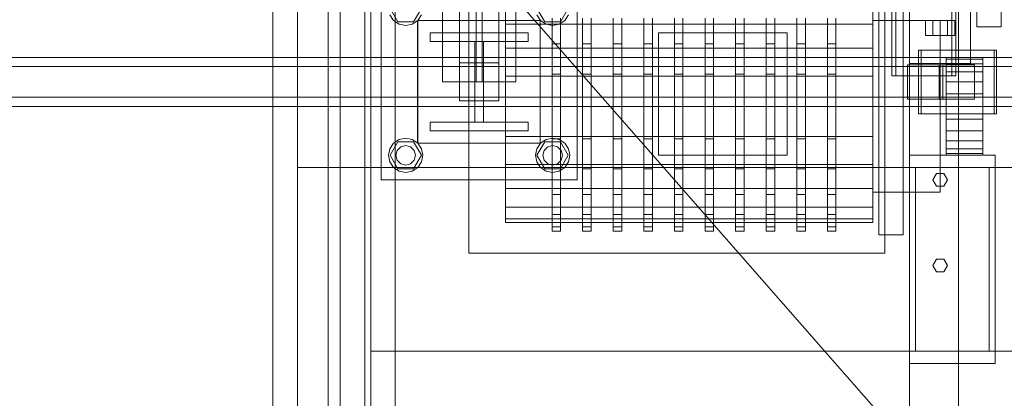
# Model space of a CAD drawing. Header units: millimetres. Extents: x -4738 to 65662, y -68080 to 6847.
# Tile 440 of 656: x 4043 to 4848, y -18688 to -18379. Entities that reach past the tile are written whole.
import ezdxf

# ---------------------------------------------------------------- set-up
doc = ezdxf.new("R2010")
doc.units = ezdxf.units.MM
doc.layers.add('superior_C01', color=7, linetype='Continuous', lineweight=0)
doc.layers.add('superior_dosificador', color=7, linetype='Continuous', lineweight=0)

msp = doc.modelspace()

# ---------------------------------------------------------------- linework, layer by layer
at = {"layer": 'superior_C01'}
for p, q in [((4388.457, -17570), (4388.457, -18430)), ((4415.957, -17570), (4415.957, -18430)), ((4420.957, -18430), (4420.957, -17570)), ((4448.457, -18430), (4448.457, -17570)), ((4755.625, -17575), (4755.625, -18425)), ((4758.86, -18425), (4758.86, -17575)), ((4804.544, -18425), (4804.544, -17575)), ((4807.779, -17575), (4807.779, -18425)), ((4402.457, -18414.443), (4402.457, -18154.443)), ((4434.457, -18414.443), (4434.457, -18154.443)), ((4402.457, -18185.557), (4402.457, -18445.557)), ((4434.457, -18445.557), (4434.457, -18185.557)), ((4338.457, -18510), (4338.457, -18350)), ((4498.457, -18350), (4498.457, -18510)), ((4352.057, -18381.085), (4345.657, -18370)), ((4371.257, -18370), (4364.857, -18381.085)), ((4472.057, -18381.085), (4465.657, -18370)), ((4491.257, -18370), (4484.857, -18381.085)), ((4348.557, -18379.899), (4345.522, -18375.358)), ((4353.099, -18382.934), (4348.557, -18379.899)), ((4368.356, -18379.899), (4363.814, -18382.934)), ((4368.187, -18480), (4368.187, -18380)), ((4368.187, -18380), (4468.187, -18380)), ((4371.391, -18375.358), (4368.356, -18379.899)), ((4368.457, -18480), (4368.457, -18380)), ((4368.457, -18380), (4468.457, -18380)), ((4468.557, -18379.899), (4465.522, -18375.358)), ((4468.187, -18380), (4468.187, -18480)), ((4468.457, -18380), (4468.457, -18480)), ((4473.099, -18382.934), (4468.557, -18379.899)), ((4488.356, -18379.899), (4483.814, -18382.934)), ((4491.391, -18375.358), (4488.356, -18379.899)), ((4364.857, -18381.085), (4352.057, -18381.085)), ((4358.457, -18384), (4353.099, -18382.934)), ((4363.814, -18382.934), (4358.457, -18384)), ((4484.857, -18381.085), (4472.057, -18381.085)), ((4478.457, -18384), (4473.099, -18382.934)), ((4483.814, -18382.934), (4478.457, -18384)), ((4378.457, -18397), (4378.457, -18390)), ((4378.457, -18390), (4458.457, -18390)), ((4458.457, -18390), (4458.457, -18397)), ((4458.457, -18397), (4378.457, -18397)), ((4414.957, -18463), (4414.957, -18397)), ((4414.957, -18397), (4421.957, -18397)), ((4421.957, -18397), (4421.957, -18463)), ((4839.086, -18404), (4777.457, -18404)), ((4777.457, -18404), (4777.457, -18456)), ((4779.613, -18404), (4777.457, -18404)), ((4779.613, -18456), (4779.613, -18404)), ((4779.613, -18404), (4841.243, -18404)), ((4839.086, -18456), (4839.086, -18404)), ((4839.086, -18404), (4841.243, -18404)), ((4841.243, -18404), (4841.243, -18456)), ((4905.916, -18410), (3750.355, -18410)), ((3761.139, -18410), (4916.701, -18410)), ((4982.757, -18410), (3827.195, -18410)), ((3840.676, -18410), (4996.238, -18410)), ((4903.985, -18417.5), (3826.611, -18417.5)), ((3841.26, -18417.5), (4918.633, -18417.5)), ((4402.457, -18445.557), (4402.457, -18414.443)), ((4402.457, -18414.443), (4434.457, -18414.443)), ((4434.457, -18414.443), (4434.457, -18445.557)), ((4797.225, -18416), (4768.336, -18416)), ((4768.336, -18416), (4768.336, -18444)), ((4794.366, -18416), (4768.336, -18416)), ((4794.366, -18444), (4794.366, -18416)), ((4794.366, -18416), (4823.255, -18416)), ((4797.225, -18444), (4797.225, -18416)), ((4797.225, -18416), (4823.255, -18416)), ((4823.255, -18416), (4823.255, -18444)), ((4755.625, -18425), (4804.544, -18425)), ((4755.625, -18425), (4758.86, -18425)), ((4807.779, -18425), (4758.86, -18425)), ((4807.779, -18425), (4804.544, -18425)), ((4448.457, -18430), (4388.457, -18430)), ((4420.957, -18430), (4415.957, -18430)), ((3826.611, -18442.5), (4903.985, -18442.5)), ((3841.26, -18442.5), (4918.633, -18442.5)), ((4768.336, -18444), (4797.225, -18444)), ((4768.336, -18444), (4794.366, -18444)), ((4823.255, -18444), (4794.366, -18444)), ((4823.255, -18444), (4797.225, -18444)), ((3750.355, -18450), (4905.916, -18450)), ((3761.139, -18450), (4916.701, -18450)), ((3827.195, -18450), (4982.757, -18450)), ((3840.676, -18450), (4996.238, -18450)), ((4434.457, -18445.557), (4402.457, -18445.557)), ((4777.457, -18456), (4839.086, -18456)), ((4777.457, -18456), (4779.613, -18456)), ((4841.243, -18456), (4779.613, -18456)), ((4841.243, -18456), (4839.086, -18456)), ((4378.457, -18470), (4378.457, -18463)), ((4378.457, -18463), (4458.457, -18463)), ((4421.957, -18463), (4414.957, -18463)), ((4458.457, -18463), (4458.457, -18470)), ((4353.099, -18477.066), (4358.457, -18476)), ((4358.457, -18476), (4363.814, -18477.066)), ((4458.457, -18470), (4378.457, -18470)), ((4473.099, -18477.066), (4478.457, -18476)), ((4478.457, -18476), (4483.814, -18477.066)), ((4345.522, -18484.642), (4348.557, -18480.101)), ((4345.657, -18490), (4352.057, -18478.915)), ((4348.557, -18480.101), (4353.099, -18477.066)), ((4351.529, -18486), (4354.457, -18483.072)), ((4352.057, -18478.915), (4364.857, -18478.915)), ((4354.457, -18483.072), (4358.457, -18482)), ((4358.457, -18482), (4362.457, -18483.072)), ((4362.457, -18483.072), (4365.385, -18486)), ((4363.814, -18477.066), (4368.356, -18480.101)), ((4364.857, -18478.915), (4371.257, -18490)), ((4468.187, -18480), (4368.187, -18480)), ((4368.356, -18480.101), (4371.391, -18484.642)), ((4468.457, -18480), (4368.457, -18480)), ((4465.522, -18484.642), (4468.557, -18480.101)), ((4465.657, -18490), (4472.057, -18478.915)), ((4468.557, -18480.101), (4473.099, -18477.066)), ((4471.529, -18486), (4474.457, -18483.072)), ((4472.057, -18478.915), (4484.857, -18478.915)), ((4474.457, -18483.072), (4478.457, -18482)), ((4478.457, -18482), (4482.457, -18483.072)), ((4482.457, -18483.072), (4485.385, -18486)), ((4483.814, -18477.066), (4488.356, -18480.101)), ((4484.857, -18478.915), (4491.257, -18490)), ((4488.356, -18480.101), (4491.391, -18484.642)), ((4344.457, -18490), (4345.522, -18484.642)), ((4345.522, -18495.358), (4344.457, -18490)), ((4352.057, -18501.085), (4345.657, -18490)), ((4350.457, -18490), (4351.529, -18486)), ((4351.529, -18494), (4350.457, -18490)), ((4371.257, -18490), (4364.857, -18501.085)), ((4365.385, -18486), (4366.457, -18490)), ((4366.457, -18490), (4365.385, -18494)), ((4371.391, -18484.642), (4372.457, -18490)), ((4372.457, -18490), (4371.391, -18495.358)), ((4464.457, -18490), (4465.522, -18484.642)), ((4465.522, -18495.358), (4464.457, -18490)), ((4472.057, -18501.085), (4465.657, -18490)), ((4470.457, -18490), (4471.529, -18486)), ((4471.529, -18494), (4470.457, -18490)), ((4491.257, -18490), (4484.857, -18501.085)), ((4485.385, -18486), (4486.457, -18490)), ((4486.457, -18490), (4485.385, -18494)), ((4491.391, -18484.642), (4492.457, -18490)), ((4492.457, -18490), (4491.391, -18495.358)), ((4348.557, -18499.899), (4345.522, -18495.358)), ((4353.099, -18502.934), (4348.557, -18499.899)), ((4354.457, -18496.928), (4351.529, -18494)), ((4358.457, -18498), (4354.457, -18496.928)), ((4362.457, -18496.928), (4358.457, -18498)), ((4365.385, -18494), (4362.457, -18496.928)), ((4368.356, -18499.899), (4363.814, -18502.934)), ((4371.391, -18495.358), (4368.356, -18499.899)), ((4468.557, -18499.899), (4465.522, -18495.358)), ((4473.099, -18502.934), (4468.557, -18499.899)), ((4474.457, -18496.928), (4471.529, -18494)), ((4478.457, -18498), (4474.457, -18496.928)), ((4482.457, -18496.928), (4478.457, -18498)), ((4485.385, -18494), (4482.457, -18496.928)), ((4488.356, -18499.899), (4483.814, -18502.934)), ((4491.391, -18495.358), (4488.356, -18499.899)), ((4364.857, -18501.085), (4352.057, -18501.085)), ((4358.457, -18504), (4353.099, -18502.934)), ((4363.814, -18502.934), (4358.457, -18504)), ((4484.857, -18501.085), (4472.057, -18501.085)), ((4478.457, -18504), (4473.099, -18502.934)), ((4483.814, -18502.934), (4478.457, -18504)), ((4498.457, -18510), (4338.457, -18510))]:
    msp.add_line(p, q, dxfattribs=at)
at = {"layer": 'superior_dosificador'}
for p, q in [((4250, -19850), (4250, -18150)), ((4350, -18150), (4350, -19850)), ((4770, -18185), (4770, -18415)), ((4820, -18415), (4820, -18185)), ((4295, -19200), (4295, -18200)), ((4305, -19200), (4305, -18200)), ((4745, -18205), (4745, -18555)), ((4765, -18555), (4765, -18205)), ((4770, -18210), (4770, -19790)), ((4810, -19790), (4810, -18210)), ((4825, -18385), (4825, -18215)), ((4845, -18215), (4845, -18385)), ((4270, -18230), (4270, -19770)), ((4330, -19770), (4330, -18230)), ((4325, -18250), (4325, -19750)), ((4850, -18820), (4350, -18250)), ((4350, -19750), (4350, -18250)), ((4410, -18330), (4410, -18570)), ((4750, -18570), (4750, -18330)), ((4440, -18382.825), (4440, -18367.728)), ((4740, -18382.825), (4740, -18367.728)), ((4478, -18399), (4478, -18377.875)), ((4485, -18399), (4485, -18377.875)), ((4503, -18399), (4503, -18377.875)), ((4510, -18399), (4510, -18377.875)), ((4528, -18399), (4528, -18377.875)), ((4535, -18399), (4535, -18377.875)), ((4553, -18399), (4553, -18377.875)), ((4560, -18399), (4560, -18377.875)), ((4578, -18399), (4578, -18377.875)), ((4585, -18399), (4585, -18377.875)), ((4603, -18399), (4603, -18377.875)), ((4610, -18399), (4610, -18377.875)), ((4628, -18399), (4628, -18377.875)), ((4635, -18399), (4635, -18377.875)), ((4653, -18399), (4653, -18377.875)), ((4660, -18399), (4660, -18377.875)), ((4678, -18399), (4678, -18377.875)), ((4685, -18399), (4685, -18377.875)), ((4703, -18399), (4703, -18377.875)), ((4710, -18399), (4710, -18377.875)), ((4795, -18380), (4740, -18380)), ((4740, -18380), (4740, -18520)), ((4789, -18380), (4783, -18380)), ((4783, -18392), (4783, -18380)), ((4789, -18380), (4801, -18380)), ((4789, -18380), (4789, -18392)), ((4795, -18520), (4795, -18380)), ((4801, -18380), (4807, -18380)), ((4801, -18380), (4801, -18392)), ((4807, -18380), (4807, -18392)), ((4440, -18402.5), (4440, -18382.825)), ((4740, -18382.825), (4440, -18382.825)), ((4740, -18402.5), (4740, -18382.825)), ((4845, -18385), (4825, -18385)), ((4670, -18390), (4565, -18390)), ((4565, -18390), (4565, -18490)), ((4670, -18490), (4670, -18390)), ((4783, -18392), (4789, -18392)), ((4789, -18392), (4801, -18392)), ((4801, -18392), (4807, -18392)), ((4440, -18425.412), (4440, -18402.5)), ((4740, -18402.5), (4440, -18402.5)), ((4478, -18423.6), (4478, -18399)), ((4485, -18399), (4478, -18399)), ((4485, -18423.6), (4485, -18399)), ((4503, -18423.6), (4503, -18399)), ((4510, -18399), (4503, -18399)), ((4510, -18423.6), (4510, -18399)), ((4528, -18423.6), (4528, -18399)), ((4535, -18399), (4528, -18399)), ((4535, -18423.6), (4535, -18399)), ((4553, -18423.6), (4553, -18399)), ((4560, -18399), (4553, -18399)), ((4560, -18423.6), (4560, -18399)), ((4578, -18423.6), (4578, -18399)), ((4585, -18399), (4578, -18399)), ((4585, -18423.6), (4585, -18399)), ((4603, -18423.6), (4603, -18399)), ((4610, -18399), (4603, -18399)), ((4610, -18423.6), (4610, -18399)), ((4628, -18423.6), (4628, -18399)), ((4635, -18399), (4628, -18399)), ((4635, -18423.6), (4635, -18399)), ((4653, -18423.6), (4653, -18399)), ((4660, -18399), (4653, -18399)), ((4660, -18423.6), (4660, -18399)), ((4678, -18423.6), (4678, -18399)), ((4685, -18399), (4678, -18399)), ((4685, -18423.6), (4685, -18399)), ((4703, -18423.6), (4703, -18399)), ((4710, -18399), (4703, -18399)), ((4710, -18423.6), (4710, -18399)), ((4740, -18425.412), (4740, -18402.5)), ((4800, -18411.363), (4800, -18410)), ((4830, -18410), (4800, -18410)), ((4800, -18415.359), (4800, -18411.363)), ((4830, -18411.363), (4800, -18411.363)), ((4830, -18411.363), (4830, -18410)), ((4830, -18415.359), (4830, -18411.363)), ((4770, -18415), (4820, -18415)), ((4800, -18421.716), (4800, -18415.359)), ((4830, -18415.359), (4800, -18415.359)), ((4830, -18421.716), (4830, -18415.359)), ((4440, -18450), (4440, -18425.412)), ((4740, -18425.412), (4440, -18425.412)), ((4478, -18450), (4478, -18423.6)), ((4485, -18423.6), (4478, -18423.6)), ((4485, -18450), (4485, -18423.6)), ((4503, -18450), (4503, -18423.6)), ((4510, -18423.6), (4503, -18423.6)), ((4510, -18450), (4510, -18423.6)), ((4528, -18450), (4528, -18423.6)), ((4535, -18423.6), (4528, -18423.6)), ((4535, -18450), (4535, -18423.6)), ((4553, -18450), (4553, -18423.6)), ((4560, -18423.6), (4553, -18423.6)), ((4560, -18450), (4560, -18423.6)), ((4578, -18450), (4578, -18423.6)), ((4585, -18423.6), (4578, -18423.6)), ((4585, -18450), (4585, -18423.6)), ((4603, -18450), (4603, -18423.6)), ((4610, -18423.6), (4603, -18423.6)), ((4610, -18450), (4610, -18423.6)), ((4628, -18450), (4628, -18423.6)), ((4635, -18423.6), (4628, -18423.6)), ((4635, -18450), (4635, -18423.6)), ((4653, -18450), (4653, -18423.6)), ((4660, -18423.6), (4653, -18423.6)), ((4660, -18450), (4660, -18423.6)), ((4678, -18450), (4678, -18423.6)), ((4685, -18423.6), (4678, -18423.6)), ((4685, -18450), (4685, -18423.6)), ((4703, -18450), (4703, -18423.6)), ((4710, -18423.6), (4703, -18423.6)), ((4710, -18450), (4710, -18423.6)), ((4740, -18450), (4740, -18425.412)), ((4800, -18430), (4800, -18421.716)), ((4830, -18421.716), (4800, -18421.716)), ((4830, -18430), (4830, -18421.716)), ((4800, -18439.647), (4800, -18430)), ((4830, -18430), (4800, -18430)), ((4830, -18439.647), (4830, -18430)), ((4800, -18450), (4800, -18439.647)), ((4830, -18439.647), (4800, -18439.647)), ((4830, -18450), (4830, -18439.647)), ((4440, -18474.588), (4440, -18450)), ((4740, -18450), (4440, -18450)), ((4478, -18476.4), (4478, -18450)), ((4485, -18450), (4478, -18450)), ((4485, -18476.4), (4485, -18450)), ((4503, -18476.4), (4503, -18450)), ((4510, -18450), (4503, -18450)), ((4510, -18476.4), (4510, -18450)), ((4528, -18476.4), (4528, -18450)), ((4535, -18450), (4528, -18450)), ((4535, -18476.4), (4535, -18450)), ((4553, -18476.4), (4553, -18450)), ((4560, -18450), (4553, -18450)), ((4560, -18476.4), (4560, -18450)), ((4578, -18476.4), (4578, -18450)), ((4585, -18450), (4578, -18450)), ((4585, -18476.4), (4585, -18450)), ((4603, -18476.4), (4603, -18450)), ((4610, -18450), (4603, -18450)), ((4610, -18476.4), (4610, -18450)), ((4628, -18476.4), (4628, -18450)), ((4635, -18450), (4628, -18450)), ((4635, -18476.4), (4635, -18450)), ((4653, -18476.4), (4653, -18450)), ((4660, -18450), (4653, -18450)), ((4660, -18476.4), (4660, -18450)), ((4678, -18476.4), (4678, -18450)), ((4685, -18450), (4678, -18450)), ((4685, -18476.4), (4685, -18450)), ((4703, -18476.4), (4703, -18450)), ((4710, -18450), (4703, -18450)), ((4710, -18476.4), (4710, -18450)), ((4740, -18474.588), (4740, -18450)), ((4800, -18460.353), (4800, -18450)), ((4830, -18450), (4800, -18450)), ((4830, -18460.353), (4830, -18450)), ((4800, -18470), (4800, -18460.353)), ((4830, -18460.353), (4800, -18460.353)), ((4830, -18470), (4830, -18460.353)), ((4440, -18497.5), (4440, -18474.588)), ((4740, -18474.588), (4440, -18474.588)), ((4478, -18501), (4478, -18476.4)), ((4485, -18476.4), (4478, -18476.4)), ((4485, -18501), (4485, -18476.4)), ((4503, -18501), (4503, -18476.4)), ((4510, -18476.4), (4503, -18476.4)), ((4510, -18501), (4510, -18476.4)), ((4528, -18501), (4528, -18476.4)), ((4535, -18476.4), (4528, -18476.4)), ((4535, -18501), (4535, -18476.4)), ((4553, -18501), (4553, -18476.4)), ((4560, -18476.4), (4553, -18476.4)), ((4560, -18501), (4560, -18476.4)), ((4578, -18501), (4578, -18476.4)), ((4585, -18476.4), (4578, -18476.4)), ((4585, -18501), (4585, -18476.4)), ((4603, -18501), (4603, -18476.4)), ((4610, -18476.4), (4603, -18476.4)), ((4610, -18501), (4610, -18476.4)), ((4628, -18501), (4628, -18476.4)), ((4635, -18476.4), (4628, -18476.4)), ((4635, -18501), (4635, -18476.4)), ((4653, -18501), (4653, -18476.4)), ((4660, -18476.4), (4653, -18476.4)), ((4660, -18501), (4660, -18476.4)), ((4678, -18501), (4678, -18476.4)), ((4685, -18476.4), (4678, -18476.4)), ((4685, -18501), (4685, -18476.4)), ((4703, -18501), (4703, -18476.4)), ((4710, -18476.4), (4703, -18476.4)), ((4710, -18501), (4710, -18476.4)), ((4740, -18497.5), (4740, -18474.588)), ((4800, -18478.284), (4800, -18470)), ((4830, -18470), (4800, -18470)), ((4830, -18478.284), (4830, -18470)), ((4800, -18484.641), (4800, -18478.284)), ((4830, -18478.284), (4800, -18478.284)), ((4830, -18484.641), (4830, -18478.284)), ((4565, -18490), (4670, -18490)), ((4840, -18490), (4770, -18490)), ((4770, -18490), (4770, -18660)), ((4800, -18488.637), (4800, -18484.641)), ((4830, -18484.641), (4800, -18484.641)), ((4800, -18490), (4800, -18488.637)), ((4830, -18488.637), (4800, -18488.637)), ((4800, -18490), (4830, -18490)), ((4830, -18488.637), (4830, -18484.641)), ((4830, -18488.637), (4830, -18490)), ((4840, -18660), (4840, -18490)), ((4330, -18500), (4270, -18500)), ((4270, -18500), (4270, -19770)), ((4270, -19850), (4270, -18500)), ((4330, -19770), (4330, -18500)), ((5870, -18500), (4330, -18500)), ((4330, -18500), (4330, -18650)), ((4330, -18500), (4330, -19850)), ((4440, -18517.175), (4440, -18497.5)), ((4740, -18497.5), (4440, -18497.5)), ((4740, -18517.175), (4740, -18497.5)), ((4835, -18500), (4775, -18500)), ((4775, -18500), (4775, -18650)), ((4835, -18650), (4835, -18500)), ((4478, -18522.125), (4478, -18501)), ((4485, -18501), (4478, -18501)), ((4485, -18522.125), (4485, -18501)), ((4503, -18522.125), (4503, -18501)), ((4510, -18501), (4503, -18501)), ((4510, -18522.125), (4510, -18501)), ((4528, -18522.125), (4528, -18501)), ((4535, -18501), (4528, -18501)), ((4535, -18522.125), (4535, -18501)), ((4553, -18522.125), (4553, -18501)), ((4560, -18501), (4553, -18501)), ((4560, -18522.125), (4560, -18501)), ((4578, -18522.125), (4578, -18501)), ((4585, -18501), (4578, -18501)), ((4585, -18522.125), (4585, -18501)), ((4603, -18522.125), (4603, -18501)), ((4610, -18501), (4603, -18501)), ((4610, -18522.125), (4610, -18501)), ((4628, -18522.125), (4628, -18501)), ((4635, -18501), (4628, -18501)), ((4635, -18522.125), (4635, -18501)), ((4653, -18522.125), (4653, -18501)), ((4660, -18501), (4653, -18501)), ((4660, -18522.125), (4660, -18501)), ((4678, -18522.125), (4678, -18501)), ((4685, -18501), (4678, -18501)), ((4685, -18522.125), (4685, -18501)), ((4703, -18522.125), (4703, -18501)), ((4710, -18501), (4703, -18501)), ((4710, -18522.125), (4710, -18501)), ((4789, -18510), (4792, -18504.804)), ((4792, -18504.804), (4798, -18504.804)), ((4798, -18504.804), (4801, -18510)), ((4792, -18515.196), (4789, -18510)), ((4798, -18515.196), (4792, -18515.196)), ((4801, -18510), (4798, -18515.196)), ((4440, -18532.272), (4440, -18517.175)), ((4740, -18517.175), (4440, -18517.175)), ((4478, -18538.335), (4478, -18522.125)), ((4485, -18522.125), (4478, -18522.125)), ((4485, -18538.335), (4485, -18522.125)), ((4503, -18538.335), (4503, -18522.125)), ((4510, -18522.125), (4503, -18522.125)), ((4510, -18538.335), (4510, -18522.125)), ((4528, -18538.335), (4528, -18522.125)), ((4535, -18522.125), (4528, -18522.125)), ((4535, -18538.335), (4535, -18522.125)), ((4553, -18538.335), (4553, -18522.125)), ((4560, -18522.125), (4553, -18522.125)), ((4560, -18538.335), (4560, -18522.125)), ((4578, -18538.335), (4578, -18522.125)), ((4585, -18522.125), (4578, -18522.125)), ((4585, -18538.335), (4585, -18522.125)), ((4603, -18538.335), (4603, -18522.125)), ((4610, -18522.125), (4603, -18522.125)), ((4610, -18538.335), (4610, -18522.125)), ((4628, -18538.335), (4628, -18522.125)), ((4635, -18522.125), (4628, -18522.125)), ((4635, -18538.335), (4635, -18522.125)), ((4653, -18538.335), (4653, -18522.125)), ((4660, -18522.125), (4653, -18522.125)), ((4660, -18538.335), (4660, -18522.125)), ((4678, -18538.335), (4678, -18522.125)), ((4685, -18522.125), (4678, -18522.125)), ((4685, -18538.335), (4685, -18522.125)), ((4703, -18538.335), (4703, -18522.125)), ((4710, -18522.125), (4703, -18522.125)), ((4710, -18538.335), (4710, -18522.125)), ((4740, -18532.272), (4740, -18517.175)), ((4740, -18520), (4795, -18520)), ((4440, -18541.763), (4440, -18532.272)), ((4740, -18532.272), (4440, -18532.272)), ((4740, -18541.763), (4740, -18532.272)), ((4478, -18548.524), (4478, -18538.335)), ((4485, -18538.335), (4478, -18538.335)), ((4485, -18548.524), (4485, -18538.335)), ((4503, -18548.524), (4503, -18538.335)), ((4510, -18538.335), (4503, -18538.335)), ((4510, -18548.524), (4510, -18538.335)), ((4528, -18548.524), (4528, -18538.335)), ((4535, -18538.335), (4528, -18538.335)), ((4535, -18548.524), (4535, -18538.335)), ((4553, -18548.524), (4553, -18538.335)), ((4560, -18538.335), (4553, -18538.335)), ((4560, -18548.524), (4560, -18538.335)), ((4578, -18548.524), (4578, -18538.335)), ((4585, -18538.335), (4578, -18538.335)), ((4585, -18548.524), (4585, -18538.335)), ((4603, -18548.524), (4603, -18538.335)), ((4610, -18538.335), (4603, -18538.335)), ((4610, -18548.524), (4610, -18538.335)), ((4628, -18548.524), (4628, -18538.335)), ((4635, -18538.335), (4628, -18538.335)), ((4635, -18548.524), (4635, -18538.335)), ((4653, -18548.524), (4653, -18538.335)), ((4660, -18538.335), (4653, -18538.335)), ((4660, -18548.524), (4660, -18538.335)), ((4678, -18548.524), (4678, -18538.335)), ((4685, -18538.335), (4678, -18538.335)), ((4685, -18548.524), (4685, -18538.335)), ((4703, -18548.524), (4703, -18538.335)), ((4710, -18538.335), (4703, -18538.335)), ((4710, -18548.524), (4710, -18538.335)), ((4440, -18545), (4440, -18541.763)), ((4740, -18541.763), (4440, -18541.763)), ((4440, -18545), (4740, -18545)), ((4478, -18552), (4478, -18548.524)), ((4485, -18548.524), (4478, -18548.524)), ((4485, -18548.524), (4485, -18552)), ((4503, -18552), (4503, -18548.524)), ((4510, -18548.524), (4503, -18548.524)), ((4510, -18548.524), (4510, -18552)), ((4528, -18552), (4528, -18548.524)), ((4535, -18548.524), (4528, -18548.524)), ((4535, -18548.524), (4535, -18552)), ((4553, -18552), (4553, -18548.524)), ((4560, -18548.524), (4553, -18548.524)), ((4560, -18548.524), (4560, -18552)), ((4578, -18552), (4578, -18548.524)), ((4585, -18548.524), (4578, -18548.524)), ((4585, -18548.524), (4585, -18552)), ((4603, -18552), (4603, -18548.524)), ((4610, -18548.524), (4603, -18548.524)), ((4610, -18548.524), (4610, -18552)), ((4628, -18552), (4628, -18548.524)), ((4635, -18548.524), (4628, -18548.524)), ((4635, -18548.524), (4635, -18552)), ((4653, -18552), (4653, -18548.524)), ((4660, -18548.524), (4653, -18548.524)), ((4660, -18548.524), (4660, -18552)), ((4678, -18552), (4678, -18548.524)), ((4685, -18548.524), (4678, -18548.524)), ((4685, -18548.524), (4685, -18552)), ((4703, -18552), (4703, -18548.524)), ((4710, -18548.524), (4703, -18548.524)), ((4710, -18548.524), (4710, -18552)), ((4740, -18541.763), (4740, -18545)), ((4478, -18552), (4485, -18552)), ((4503, -18552), (4510, -18552)), ((4528, -18552), (4535, -18552)), ((4553, -18552), (4560, -18552)), ((4578, -18552), (4585, -18552)), ((4603, -18552), (4610, -18552)), ((4628, -18552), (4635, -18552)), ((4653, -18552), (4660, -18552)), ((4678, -18552), (4685, -18552)), ((4703, -18552), (4710, -18552)), ((4745, -18555), (4765, -18555)), ((4410, -18570), (4750, -18570)), ((4789, -18580), (4792, -18574.804)), ((4792, -18585.196), (4789, -18580)), ((4792, -18574.804), (4798, -18574.804)), ((4798, -18574.804), (4801, -18580)), ((4801, -18580), (4798, -18585.196)), ((4798, -18585.196), (4792, -18585.196)), ((4330, -18650), (5870, -18650)), ((4775, -18650), (4835, -18650)), ((4770, -18660), (4840, -18660))]:
    msp.add_line(p, q, dxfattribs=at)

doc.saveas('drawing.dxf')
